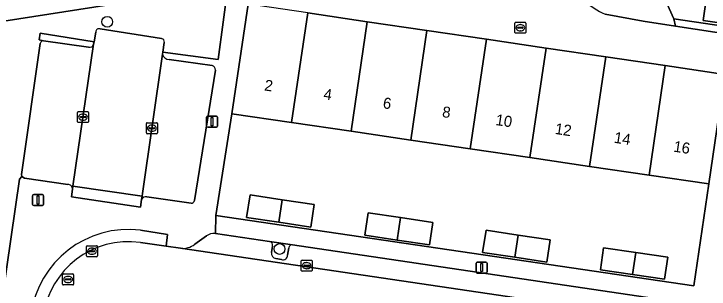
# Model space of a CAD drawing. Extents: x 164148 to 165261, y 382513 to 383432.
# Drawn here: x 164365.5 to 164428.5, y 383340.8 to 383365.8 of the extents above; entities that cross this region are included whole.
import ezdxf

# ---------------------------------------------------------------- set-up
doc = ezdxf.new("R2010")
doc.units = 0
for name, color, linetype in [('IMGEO_Boom', 7, 'Continuous'), ('IMGEO_Brandkraan', 7, 'Continuous'), ('IMGEO_Erf', 7, 'Continuous'), ('IMGEO_Groenvoorziening', 7, 'Continuous'), ('IMGEO_Hek', 7, 'Continuous'), ('IMGEO_Kolk', 7, 'Continuous'), ('IMGEO_Lichtmast', 7, 'Continuous'), ('IMGEO_Pand', 7, 'Continuous'), ('IMGEO_Pand_nummerreeks', 7, 'Continuous'), ('IMGEO_Parkeervlak_open', 7, 'Continuous'), ('IMGEO_Rijbaan_lokaal_open', 7, 'Continuous'), ('IMGEO_Rioolput', 7, 'Continuous'), ('IMGEO_Voetpad_open', 7, 'Continuous')]:
    doc.layers.add(name, color=color, linetype=linetype)

msp = doc.modelspace()

# ---------------------------------------------------------------- linework, layer by layer
at = {"layer": 'IMGEO_Boom'}
for centre in [(164373.954, 383365.055), (164389.572, 383344.434)]:
    msp.add_circle(centre, 0.489, dxfattribs=at)
at = {"layer": 'IMGEO_Brandkraan'}
for p, q in [((164410.89, 383364.09), (164410.89, 383364.942)), ((164410.965, 383365.016), (164411.817, 383365.016)), ((164411.891, 383364.942), (164411.891, 383364.09)), ((164411.149, 383364.51), (164411.149, 383364.522)), ((164411.587, 383364.473), (164411.189, 383364.473)), ((164411.192, 383364.559), (164411.59, 383364.559)), ((164411.378, 383364.796), (164411.403, 383364.796)), ((164411.633, 383364.522), (164411.633, 383364.51)), ((164411.817, 383364.016), (164410.965, 383364.016)), ((164411.401, 383364.236), (164411.376, 383364.236))]:
    msp.add_line(p, q, dxfattribs=at)
for points in [[(164410.89, 383364.09), (164410.89, 383364.942)], [(164410.965, 383365.016), (164411.817, 383365.016)], [(164411.891, 383364.942), (164411.891, 383364.09)], [(164411.817, 383364.016), (164410.965, 383364.016)]]:
    msp.add_lwpolyline(points, dxfattribs=at)
for centre, radius, start, end in [((164410.967, 383364.94), 0.0765, 91.55205, 178.44795), ((164410.967, 383364.94), 0.0765, 91.55205, 178.44795), ((164411.815, 383364.94), 0.0765, 1.55205, 88.44795), ((164411.815, 383364.94), 0.0765, 1.55205, 88.44795), ((164411.189, 383364.519), 0.0403, 85.87752, 175.75265), ((164411.186, 383364.509), 0.0366, 178.93798, 274.71019), ((164411.59, 383364.516), 0.043, 264.86636, 352.45326), ((164411.594, 383364.521), 0.0386, 1.73085, 96.63898), ((164410.967, 383364.092), 0.0765, 181.55205, 268.44795), ((164410.967, 383364.092), 0.0765, 181.55205, 268.44795), ((164411.815, 383364.092), 0.0765, 271.55205, 358.44795), ((164411.815, 383364.092), 0.0765, 271.55205, 358.44795)]:
    msp.add_arc(centre, radius, start, end, dxfattribs=at)
for centre, major_axis, ratio, start_param, end_param in [((164411.377, 383364.516), (-0.387, 0.002), 0.722429, 4.712389, 7.853982), ((164411.402, 383364.516), (-0.39, 0.002), 0.717154, 1.570796, 4.712389)]:
    msp.add_ellipse(centre, major_axis=major_axis, ratio=ratio, start_param=start_param, end_param=end_param, dxfattribs=at)
at = {"layer": 'IMGEO_Erf'}
for points in [[(164496.172, 383394.152), (164495.205, 383395.312), (164485.846, 383406.541), (164475.669, 383398.705), (164457.962, 383391.157), (164451.983, 383388.33), (164443.993, 383384.279), (164439.097, 383382.204), (164431.513, 383378.99), (164421.044, 383374.785), (164425.292, 383365.326), (164446.405, 383362.194), (164456.026, 383360.895), (164526.656, 383350.3), (164530.567, 383353.579)], [(164444.272, 383366.824), (164437.44, 383367.793), (164436.888, 383363.902), (164427.967, 383365.167), (164429.354, 383374.939), (164445.106, 383372.705)], [(164385.254, 383356.711), (164383.799, 383347.483), (164427.117, 383341.092), (164428.467, 383350.338), (164423.065, 383351.135), (164417.663, 383351.931), (164412.262, 383352.728), (164406.86, 383353.525), (164401.459, 383354.321), (164396.057, 383355.118), (164390.656, 383355.914)], [(164386.587, 383347.297), (164386.896, 383349.346), (164389.807, 383348.908), (164392.719, 383348.469), (164392.41, 383346.42), (164389.499, 383346.859)], [(164400.528, 383347.282), (164403.452, 383346.842), (164403.146, 383344.807), (164400.223, 383345.247), (164397.299, 383345.686), (164397.605, 383347.721)], [(164407.977, 383344.125), (164408.283, 383346.141), (164411.186, 383345.7), (164414.089, 383345.26), (164413.783, 383343.244), (164410.88, 383343.685)], [(164421.849, 383344.118), (164424.759, 383343.692), (164424.468, 383341.701), (164421.558, 383342.127), (164418.647, 383342.553), (164418.938, 383344.544)]]:
    msp.add_lwpolyline(points, close=True, dxfattribs=at)
at = {"layer": 'IMGEO_Groenvoorziening'}
for points in [[(164419.068, 383365.739), (164422.515, 383365.1), (164425.46, 383364.655), (164425.292, 383365.326), (164421.044, 383374.785), (164431.513, 383378.99), (164439.097, 383382.204), (164436.84, 383384.948), (164436.341, 383385.654), (164435.88, 383385.472), (164435.447, 383385.302), (164431.753, 383383.495), (164424.123, 383380.189), (164419.281, 383378.282), (164412.816, 383375.869), (164411.731, 383375.499), (164411.836, 383375.154), (164415.65, 383368.528)], [(164379.126, 383363.181), (164378.99, 383362.31), (164383.994, 383361.641), (164384.924, 383368.441), (164379.521, 383367.475), (164364.576, 383365.104)], [(164373.299, 383364.408), (164378.878, 383363.528)], [(164368.183, 383363.339), (164367.769, 383363.417), (164367.888, 383364.026), (164372.756, 383363.245), (164372.904, 383364.125)], [(164311.017, 383312.663), (164312.229, 383312.499), (164317.302, 383347.003), (164319.267, 383346.752), (164361.497, 383340.519), (164364.451, 383340.089), (164366.01, 383350.778), (164366.226, 383351.016), (164366.184, 383351.206), (164367.887, 383363.095)], [(164390.731, 383344.808), (164388.671, 383345.12)], [(164388.943, 383344.699), (164388.839, 383344.111)], [(164390.304, 383343.881), (164390.411, 383344.545)], [(164389.233, 383343.56), (164389.74, 383343.469)]]:
    msp.add_lwpolyline(points, dxfattribs=at)
msp.add_lwpolyline([(164433.986, 383363.368), (164526.587, 383349.71), (164526.656, 383350.3), (164456.026, 383360.895), (164446.405, 383362.194), (164425.292, 383365.326), (164425.46, 383364.655)], close=True, dxfattribs=at)
for centre, radius, start, end in [((164423.021, 383374.073), 9.224, 216.95114, 244.62174), ((164373.196, 383364.134), 0.292, 69.41808, 181.82176), ((164368.16, 383363.065), 0.275, 85.18732, 173.81186), ((164378.837, 383363.236), 0.295, 349.19356, 81.91303), ((164388.581, 383344.764), 0.367, 349.85394, 75.87751), ((164390.709, 383344.508), 0.301, 85.87592, 172.95594), ((164389.312, 383344.033), 0.479, 170.6112, 260.52315), ((164389.878, 383343.872), 0.426, 251.14232, 1.15367)]:
    msp.add_arc(centre, radius, start, end, dxfattribs=at)
at = {"layer": 'IMGEO_Hek'}
for points in [[(164425.292, 383365.326), (164421.044, 383374.785)], [(164526.656, 383350.3), (164456.026, 383360.895), (164446.405, 383362.194), (164425.292, 383365.326)]]:
    msp.add_lwpolyline(points, dxfattribs=at)
at = {"layer": 'IMGEO_Kolk'}
for p, q in [((164371.257, 383355.982), (164371.257, 383356.834)), ((164371.332, 383356.908), (164372.184, 383356.908)), ((164372.258, 383356.834), (164372.258, 383355.982)), ((164371.516, 383356.402), (164371.516, 383356.414)), ((164371.954, 383356.365), (164371.556, 383356.365)), ((164371.559, 383356.451), (164371.957, 383356.451)), ((164371.768, 383356.128), (164371.743, 383356.128)), ((164371.745, 383356.688), (164371.77, 383356.688)), ((164372, 383356.414), (164372, 383356.402)), ((164372.184, 383355.908), (164371.332, 383355.908)), ((164377.499, 383354.969), (164377.499, 383355.821)), ((164377.574, 383355.895), (164378.426, 383355.895)), ((164377.987, 383355.675), (164378.012, 383355.675)), ((164378.5, 383355.821), (164378.5, 383354.969)), ((164378.426, 383354.895), (164377.574, 383354.895)), ((164377.758, 383355.389), (164377.758, 383355.401)), ((164378.196, 383355.352), (164377.798, 383355.352)), ((164377.801, 383355.438), (164378.199, 383355.438)), ((164378.01, 383355.115), (164377.985, 383355.115)), ((164378.242, 383355.401), (164378.242, 383355.389)), ((164372.065, 383343.802), (164372.065, 383344.654)), ((164372.14, 383344.728), (164372.992, 383344.728)), ((164372.324, 383344.222), (164372.324, 383344.234)), ((164372.762, 383344.185), (164372.364, 383344.185)), ((164372.367, 383344.271), (164372.765, 383344.271)), ((164372.553, 383344.508), (164372.578, 383344.508)), ((164372.808, 383344.234), (164372.808, 383344.222)), ((164373.066, 383344.654), (164373.066, 383343.802)), ((164372.992, 383343.728), (164372.14, 383343.728)), ((164372.576, 383343.948), (164372.551, 383343.948)), ((164391.53, 383342.493), (164391.53, 383343.345)), ((164391.605, 383343.419), (164392.457, 383343.419)), ((164391.789, 383342.913), (164391.789, 383342.925)), ((164392.227, 383342.876), (164391.829, 383342.876)), ((164391.832, 383342.962), (164392.23, 383342.962)), ((164392.018, 383343.199), (164392.043, 383343.199)), ((164392.273, 383342.925), (164392.273, 383342.913)), ((164392.531, 383343.345), (164392.531, 383342.493)), ((164392.457, 383342.419), (164391.605, 383342.419)), ((164392.041, 383342.639), (164392.016, 383342.639))]:
    msp.add_line(p, q, dxfattribs=at)
for points in [[(164371.257, 383355.982), (164371.257, 383356.834)], [(164371.332, 383356.908), (164372.184, 383356.908)], [(164372.258, 383356.834), (164372.258, 383355.982)], [(164372.184, 383355.908), (164371.332, 383355.908)], [(164377.499, 383354.969), (164377.499, 383355.821)], [(164377.574, 383355.895), (164378.426, 383355.895)], [(164378.5, 383355.821), (164378.5, 383354.969)], [(164378.426, 383354.895), (164377.574, 383354.895)], [(164372.065, 383343.802), (164372.065, 383344.654)], [(164372.14, 383344.728), (164372.992, 383344.728)], [(164373.066, 383344.654), (164373.066, 383343.802)], [(164372.992, 383343.728), (164372.14, 383343.728)], [(164391.53, 383342.493), (164391.53, 383343.345)], [(164391.605, 383343.419), (164392.457, 383343.419)], [(164392.531, 383343.345), (164392.531, 383342.493)], [(164392.457, 383342.419), (164391.605, 383342.419)]]:
    msp.add_lwpolyline(points, dxfattribs=at)
for centre, radius, start, end in [((164371.334, 383356.832), 0.0765, 91.55205, 178.44795), ((164371.334, 383356.832), 0.0765, 91.55205, 178.44795), ((164372.182, 383356.832), 0.0765, 1.55205, 88.44795), ((164372.182, 383356.832), 0.0765, 1.55205, 88.44795), ((164371.556, 383356.411), 0.0403, 85.87752, 175.75265), ((164371.553, 383356.401), 0.0366, 178.93798, 274.71019), ((164371.957, 383356.408), 0.043, 264.86636, 352.45326), ((164371.961, 383356.413), 0.0386, 1.73085, 96.63898), ((164371.334, 383355.984), 0.0765, 181.55205, 268.44795), ((164371.334, 383355.984), 0.0765, 181.55205, 268.44795), ((164372.182, 383355.984), 0.0765, 271.55205, 358.44795), ((164372.182, 383355.984), 0.0765, 271.55205, 358.44795), ((164377.576, 383355.819), 0.0765, 91.55205, 178.44795), ((164377.576, 383355.819), 0.0765, 91.55205, 178.44795), ((164378.424, 383355.819), 0.0765, 1.55205, 88.44795), ((164378.424, 383355.819), 0.0765, 1.55205, 88.44795), ((164377.576, 383354.971), 0.0765, 181.55205, 268.44795), ((164377.576, 383354.971), 0.0765, 181.55205, 268.44795), ((164377.798, 383355.398), 0.0403, 85.87752, 175.75265), ((164377.795, 383355.388), 0.0366, 178.93798, 274.71019), ((164378.199, 383355.395), 0.043, 264.86636, 352.45326), ((164378.203, 383355.4), 0.0386, 1.73085, 96.63898), ((164378.424, 383354.971), 0.0765, 271.55205, 358.44795), ((164378.424, 383354.971), 0.0765, 271.55205, 358.44795), ((164372.142, 383344.652), 0.0765, 91.55205, 178.44795), ((164372.142, 383344.652), 0.0765, 91.55205, 178.44795), ((164372.364, 383344.231), 0.0403, 85.87752, 175.75265), ((164372.361, 383344.221), 0.0366, 178.93798, 274.71019), ((164372.765, 383344.228), 0.043, 264.86636, 352.45326), ((164372.769, 383344.233), 0.0386, 1.73085, 96.63898), ((164372.99, 383344.652), 0.0765, 1.55205, 88.44795), ((164372.99, 383344.652), 0.0765, 1.55205, 88.44795), ((164372.142, 383343.804), 0.0765, 181.55205, 268.44795), ((164372.142, 383343.804), 0.0765, 181.55205, 268.44795), ((164372.99, 383343.804), 0.0765, 271.55205, 358.44795), ((164372.99, 383343.804), 0.0765, 271.55205, 358.44795), ((164391.607, 383343.343), 0.0765, 91.55205, 178.44795), ((164391.607, 383343.343), 0.0765, 91.55205, 178.44795), ((164391.829, 383342.922), 0.0403, 85.87752, 175.75265), ((164391.826, 383342.912), 0.0366, 178.93798, 274.71019), ((164392.23, 383342.919), 0.043, 264.86636, 352.45326), ((164392.234, 383342.924), 0.0386, 1.73085, 96.63898), ((164392.455, 383343.343), 0.0765, 1.55205, 88.44795), ((164392.455, 383343.343), 0.0765, 1.55205, 88.44795), ((164391.607, 383342.495), 0.0765, 181.55205, 268.44795), ((164391.607, 383342.495), 0.0765, 181.55205, 268.44795), ((164392.455, 383342.495), 0.0765, 271.55205, 358.44795), ((164392.455, 383342.495), 0.0765, 271.55205, 358.44795)]:
    msp.add_arc(centre, radius, start, end, dxfattribs=at)
for centre, major_axis, ratio, start_param, end_param in [((164371.744, 383356.408), (-0.387, 0.002), 0.722429, 4.712389, 7.853982), ((164371.769, 383356.408), (-0.39, 0.002), 0.717154, 1.570796, 4.712389), ((164377.986, 383355.395), (-0.387, 0.002), 0.722429, 4.712389, 7.853982), ((164378.011, 383355.395), (-0.39, 0.002), 0.717154, 1.570796, 4.712389), ((164372.552, 383344.228), (-0.387, 0.002), 0.722429, 4.712389, 7.853982), ((164372.577, 383344.228), (-0.39, 0.002), 0.717154, 1.570796, 4.712389), ((164392.017, 383342.919), (-0.387, 0.002), 0.722429, 4.712389, 7.853982), ((164392.042, 383342.919), (-0.39, 0.002), 0.717154, 1.570796, 4.712389)]:
    msp.add_ellipse(centre, major_axis=major_axis, ratio=ratio, start_param=start_param, end_param=end_param, dxfattribs=at)
at = {"layer": 'IMGEO_Lichtmast'}
for p, q in [((164382.959, 383355.587), (164382.959, 383356.387)), ((164382.959, 383356.387), (164382.959, 383355.587)), ((164383.059, 383356.487), (164383.849, 383356.487)), ((164383.849, 383356.487), (164383.059, 383356.487)), ((164383.949, 383356.387), (164383.949, 383355.587)), ((164383.949, 383355.587), (164383.949, 383356.387)), ((164383.849, 383355.487), (164383.059, 383355.487)), ((164383.059, 383355.487), (164383.849, 383355.487)), ((164367.187, 383348.469), (164367.187, 383349.269)), ((164367.187, 383349.269), (164367.187, 383348.469)), ((164367.287, 383349.369), (164368.077, 383349.369)), ((164368.077, 383349.369), (164367.287, 383349.369)), ((164368.177, 383349.269), (164368.177, 383348.469)), ((164368.177, 383348.469), (164368.177, 383349.269)), ((164368.077, 383348.369), (164367.287, 383348.369)), ((164367.287, 383348.369), (164368.077, 383348.369)), ((164407.385, 383342.349), (164407.385, 383343.149)), ((164407.385, 383343.149), (164407.385, 383342.349)), ((164407.485, 383343.249), (164408.275, 383343.249)), ((164408.275, 383343.249), (164407.485, 383343.249)), ((164408.375, 383343.149), (164408.375, 383342.349)), ((164408.375, 383342.349), (164408.375, 383343.149)), ((164408.275, 383342.249), (164407.485, 383342.249)), ((164407.485, 383342.249), (164408.275, 383342.249))]:
    msp.add_line(p, q, dxfattribs=at)
for points in [[(164383.379, 383356.362), (164383.529, 383356.362), (164383.529, 383355.612), (164383.379, 383355.612), (164383.379, 383356.362)], [(164367.607, 383349.244), (164367.757, 383349.244), (164367.757, 383348.494), (164367.607, 383348.494), (164367.607, 383349.244)], [(164407.805, 383343.124), (164407.955, 383343.124), (164407.955, 383342.374), (164407.805, 383342.374), (164407.805, 383343.124)]]:
    msp.add_lwpolyline(points, dxfattribs=at)
for centre, start, end in [((164383.059, 383356.387), 90, 180), ((164383.059, 383356.387), 90, 180), ((164383.849, 383356.387), 0, 90), ((164383.849, 383356.387), 360, 90), ((164383.059, 383355.587), 180, 270), ((164383.059, 383355.587), 180, 270), ((164383.849, 383355.587), 270, 0), ((164383.849, 383355.587), 270, 0), ((164367.287, 383349.269), 90, 180), ((164367.287, 383349.269), 90, 180), ((164368.077, 383349.269), 0, 90), ((164368.077, 383349.269), 360, 90), ((164367.287, 383348.469), 180, 270), ((164367.287, 383348.469), 180, 270), ((164368.077, 383348.469), 270, 0), ((164368.077, 383348.469), 270, 0), ((164407.485, 383343.149), 90, 180), ((164407.485, 383343.149), 90, 180), ((164408.275, 383343.149), 0, 90), ((164408.275, 383343.149), 360, 90), ((164407.485, 383342.349), 180, 270), ((164407.485, 383342.349), 180, 270), ((164408.275, 383342.349), 270, 0), ((164408.275, 383342.349), 270, 0)]:
    msp.add_arc(centre, 0.1, start, end, dxfattribs=at)
at = {"layer": 'IMGEO_Pand'}
for points in [[(164436.888, 383363.902), (164437.44, 383367.793), (164444.272, 383366.824), (164445.106, 383372.705), (164429.354, 383374.939), (164427.967, 383365.167)], [(164390.656, 383355.914), (164392.122, 383365.858), (164387.595, 383366.526), (164386.721, 383366.655), (164385.254, 383356.711)], [(164390.656, 383355.914), (164396.057, 383355.118), (164397.524, 383365.061), (164392.122, 383365.858)], [(164402.925, 383364.265), (164397.524, 383365.061), (164396.057, 383355.118), (164401.459, 383354.321)], [(164402.925, 383364.265), (164401.459, 383354.321), (164406.86, 383353.525), (164408.327, 383363.468)], [(164413.728, 383362.671), (164408.327, 383363.468), (164406.86, 383353.525), (164412.262, 383352.728)], [(164413.728, 383362.671), (164412.262, 383352.728), (164417.663, 383351.931), (164419.13, 383361.874)], [(164417.663, 383351.931), (164423.065, 383351.135), (164424.531, 383361.077), (164419.13, 383361.874)], [(164423.065, 383351.135), (164428.467, 383350.338), (164429.933, 383360.28), (164424.531, 383361.077)], [(164389.499, 383346.859), (164389.807, 383348.908), (164386.896, 383349.346), (164386.587, 383347.297)], [(164389.499, 383346.859), (164392.41, 383346.42), (164392.719, 383348.469), (164389.807, 383348.908)], [(164400.528, 383347.282), (164397.605, 383347.721), (164397.299, 383345.686), (164400.223, 383345.247)], [(164400.223, 383345.247), (164403.146, 383344.807), (164403.452, 383346.842), (164400.528, 383347.282)], [(164411.186, 383345.7), (164408.283, 383346.141), (164407.977, 383344.125), (164410.88, 383343.685)], [(164411.186, 383345.7), (164410.88, 383343.685), (164413.783, 383343.244), (164414.089, 383345.26)], [(164421.558, 383342.127), (164421.849, 383344.118), (164418.938, 383344.544), (164418.647, 383342.553)], [(164421.558, 383342.127), (164424.468, 383341.701), (164424.759, 383343.692), (164421.849, 383344.118)]]:
    msp.add_lwpolyline(points, close=True, dxfattribs=at)
at = {"layer": 'IMGEO_Parkeervlak_open'}
for points in [[(164367.887, 383363.095), (164366.184, 383351.206), (164366.226, 383351.016), (164366.443, 383350.857), (164370.38, 383350.285)], [(164372.266, 383362.737), (164368.183, 383363.339)], [(164370.803, 383349.851), (164370.845, 383350.139), (164372.719, 383363.011)], [(164378.962, 383362.129), (164377.152, 383349.457), (164377.115, 383349.22), (164377.07, 383348.937)], [(164383.469, 383361.096), (164379.557, 383361.629)], [(164381.87, 383348.839), (164383.762, 383360.673)], [(164377.541, 383349.161), (164381.547, 383348.576)], [(164382.934, 383345.612), (164381.882, 383344.862)], [(164388.671, 383345.12), (164383.752, 383345.842)], [(164424.372, 383339.822), (164390.731, 383344.808)], [(164380.597, 383344.493), (164424.122, 383338.051), (164424.89, 383337.956)], [(164388.839, 383344.111), (164388.943, 383344.699)], [(164390.411, 383344.545), (164390.304, 383343.881)], [(164389.74, 383343.469), (164389.233, 383343.56)]]:
    msp.add_lwpolyline(points, dxfattribs=at)
for centre, radius, start, end in [((164368.16, 383363.065), 0.275, 85.18732, 173.81186), ((164372.343, 383363.121), 0.392, 258.65045, 343.68539), ((164379.551, 383362.226), 0.597, 189.3644, 270.55251), ((164383.262, 383360.64), 0.501, 3.79181, 65.62666), ((164370.376, 383349.858), 0.427, 359.03377, 89.49548), ((164377.454, 383348.737), 0.433, 78.35835, 152.51167), ((164381.544, 383348.909), 0.333, 270.43626, 347.87156), ((164383.65, 383344.635), 1.212, 85.17987, 126.22929), ((164380.781, 383346.274), 1.791, 264.1003, 307.94354), ((164388.581, 383344.764), 0.367, 349.85394, 75.87751), ((164390.709, 383344.508), 0.301, 85.87592, 172.95594), ((164389.312, 383344.033), 0.479, 170.6112, 260.52315), ((164389.878, 383343.872), 0.426, 251.14232, 1.15367)]:
    msp.add_arc(centre, radius, start, end, dxfattribs=at)
at = {"layer": 'IMGEO_Rijbaan_lokaal_open'}
for points in [[(164378.878, 383363.528), (164373.299, 383364.408)], [(164372.904, 383364.125), (164372.756, 383363.245), (164372.719, 383363.011), (164370.845, 383350.139), (164377.115, 383349.22), (164377.152, 383349.457), (164378.962, 383362.129), (164378.99, 383362.31), (164379.126, 383363.181)], [(164424.122, 383338.051), (164380.597, 383344.493), (164379.283, 383344.677), (164376.965, 383345.026)]]:
    msp.add_lwpolyline(points, dxfattribs=at)
for centre, radius, start, end in [((164373.196, 383364.134), 0.292, 69.41808, 181.82176), ((164378.837, 383363.236), 0.295, 349.19356, 81.91303), ((164375.912, 383337.253), 7.844, 82.28398, 172.21038)]:
    msp.add_arc(centre, radius, start, end, dxfattribs=at)
at = {"layer": 'IMGEO_Rioolput'}
for p, q in [((164369.906, 383341.243), (164369.906, 383342.095)), ((164369.981, 383342.169), (164370.833, 383342.169)), ((164370.165, 383341.663), (164370.165, 383341.675)), ((164370.603, 383341.626), (164370.205, 383341.626)), ((164370.208, 383341.712), (164370.606, 383341.712)), ((164370.394, 383341.949), (164370.419, 383341.949)), ((164370.649, 383341.675), (164370.649, 383341.663)), ((164370.907, 383342.095), (164370.907, 383341.243)), ((164370.833, 383341.169), (164369.981, 383341.169)), ((164370.417, 383341.389), (164370.392, 383341.389))]:
    msp.add_line(p, q, dxfattribs=at)
for points in [[(164369.906, 383341.243), (164369.906, 383342.095)], [(164369.981, 383342.169), (164370.833, 383342.169)], [(164370.907, 383342.095), (164370.907, 383341.243)], [(164370.833, 383341.169), (164369.981, 383341.169)]]:
    msp.add_lwpolyline(points, dxfattribs=at)
for centre, radius, start, end in [((164369.983, 383342.093), 0.0765, 91.55205, 178.44795), ((164369.983, 383342.093), 0.0765, 91.55205, 178.44795), ((164370.205, 383341.672), 0.0403, 85.87752, 175.75265), ((164370.202, 383341.662), 0.0366, 178.93798, 274.71019), ((164370.606, 383341.669), 0.043, 264.86636, 352.45326), ((164370.61, 383341.674), 0.0386, 1.73085, 96.63898), ((164370.831, 383342.093), 0.0765, 1.55205, 88.44795), ((164370.831, 383342.093), 0.0765, 1.55205, 88.44795), ((164369.983, 383341.245), 0.0765, 181.55205, 268.44795), ((164369.983, 383341.245), 0.0765, 181.55205, 268.44795), ((164370.831, 383341.245), 0.0765, 271.55205, 358.44795), ((164370.831, 383341.245), 0.0765, 271.55205, 358.44795)]:
    msp.add_arc(centre, radius, start, end, dxfattribs=at)
for centre, major_axis, ratio, start_param, end_param in [((164370.393, 383341.669), (-0.387, 0.002), 0.722429, 4.712389, 7.853982), ((164370.418, 383341.669), (-0.39, 0.002), 0.717154, 1.570796, 4.712389)]:
    msp.add_ellipse(centre, major_axis=major_axis, ratio=ratio, start_param=start_param, end_param=end_param, dxfattribs=at)
at = {"layer": 'IMGEO_Voetpad_open'}
for points in [[(164295.103, 383352.27), (164300.185, 383352.882), (164305.514, 383353.964), (164310.717, 383355.138), (164313.798, 383356.001), (164314.51, 383356.2), (164316.965, 383357.142), (164320.991, 383358.73), (164322.211, 383359.179), (164325.091, 383360.114), (164329.909, 383361.053), (164332.605, 383361.228), (164332.593, 383361.973), (164332.605, 383361.974), (164337.215, 383362.195), (164337.741, 383362.205), (164342.956, 383362.634), (164357.183, 383364.054), (164357.32, 383364.068), (164364.576, 383365.104), (164379.521, 383367.475), (164384.924, 383368.441), (164386.952, 383368.836), (164393.735, 383370.333)], [(164383.799, 383347.483), (164385.254, 383356.711), (164386.721, 383366.655), (164386.952, 383368.836), (164384.924, 383368.441), (164383.994, 383361.641), (164378.99, 383362.31), (164378.962, 383362.129)], [(164392.122, 383365.858), (164397.524, 383365.061), (164402.925, 383364.265), (164408.327, 383363.468), (164413.728, 383362.671), (164419.13, 383361.874), (164424.531, 383361.077), (164429.933, 383360.28), (164433.514, 383359.729), (164438.915, 383358.929), (164444.316, 383358.129), (164449.718, 383357.329), (164455.119, 383356.529), (164460.52, 383355.729), (164465.921, 383354.929), (164471.322, 383354.13), (164476.723, 383353.33)], [(164433.986, 383363.368), (164425.46, 383364.655), (164422.515, 383365.1), (164419.068, 383365.739)], [(164372.719, 383363.011), (164372.756, 383363.245), (164367.888, 383364.026), (164367.769, 383363.417), (164368.183, 383363.339), (164372.266, 383362.737)], [(164379.557, 383361.629), (164383.469, 383361.096)], [(164383.762, 383360.673), (164381.87, 383348.839)], [(164536.279, 383342.366), (164534.257, 383344.81), (164533.932, 383342.614), (164532.785, 383334.868), (164531.533, 383325.667), (164488.094, 383332.078), (164489.556, 383341.27), (164491.029, 383351.211), (164487.477, 383351.737), (164486.005, 383341.796), (164484.639, 383332.608), (164430.539, 383340.579), (164432.042, 383349.787), (164433.514, 383359.729), (164429.933, 383360.28), (164428.467, 383350.338), (164427.117, 383341.092), (164383.799, 383347.483), (164383.752, 383345.842), (164388.671, 383345.12), (164390.731, 383344.808), (164424.372, 383339.822)], [(164370.38, 383350.285), (164366.443, 383350.857), (164366.226, 383351.016), (164366.01, 383350.778), (164364.451, 383340.089), (164364.159, 383338.027), (164366.096, 383337.628), (164366.863, 383337.519), (164367.025, 383338.456)], [(164377.07, 383348.937), (164376.964, 383348.218), (164370.705, 383349.166), (164370.803, 383349.851)], [(164381.547, 383348.576), (164377.541, 383349.161)], [(164383.752, 383345.842), (164383.799, 383347.483)], [(164376.965, 383345.026), (164379.283, 383344.677), (164379.423, 383345.762), (164376.967, 383346.15)], [(164376.967, 383346.15), (164379.423, 383345.762), (164379.283, 383344.677), (164380.597, 383344.493)], [(164381.882, 383344.862), (164382.934, 383345.612)]]:
    msp.add_lwpolyline(points, dxfattribs=at)
msp.add_lwpolyline([(164370.705, 383349.166), (164376.964, 383348.218), (164377.07, 383348.937), (164377.115, 383349.22), (164370.845, 383350.139), (164370.803, 383349.851)], close=True, dxfattribs=at)
for centre, radius, start, end in [((164423.021, 383374.073), 9.224, 216.95114, 244.62174), ((164372.343, 383363.121), 0.392, 258.65045, 343.68539), ((164379.551, 383362.226), 0.597, 189.3644, 270.55251), ((164383.262, 383360.64), 0.501, 3.79181, 65.62666), ((164370.376, 383349.858), 0.427, 359.03377, 89.49548), ((164377.454, 383348.737), 0.433, 78.35835, 152.51167), ((164381.544, 383348.909), 0.333, 270.43626, 347.87156), ((164375.913, 383337.242), 8.971, 83.25251, 172.21924), ((164375.913, 383337.242), 8.971, 83.25251, 172.21924), ((164383.65, 383344.635), 1.212, 85.17987, 126.22929), ((164375.912, 383337.253), 7.844, 82.28398, 172.21038), ((164380.781, 383346.274), 1.791, 264.1003, 307.94354)]:
    msp.add_arc(centre, radius, start, end, dxfattribs=at)

# ---------------------------------------------------------------- texts
at = {"layer": 'IMGEO_Pand_nummerreeks'}
for s, rotation, p in [('2', 351.47658, (164388.151, 383358.829)), ('4', 351.47439, (164393.507, 383358.026)), ('6', 351.47439, (164398.888, 383357.22)), ('8', 351.47439, (164404.264, 383356.414)), ('10', 351.47439, (164409.1, 383355.689)), ('12', 351.47439, (164414.484, 383354.882)), ('14', 351.47439, (164419.84, 383354.08)), ('16', 351.47439, (164425.222, 383353.273))]:
    msp.add_text(s, height=1, rotation=rotation, dxfattribs=at).set_placement(p)

doc.saveas('drawing.dxf')
